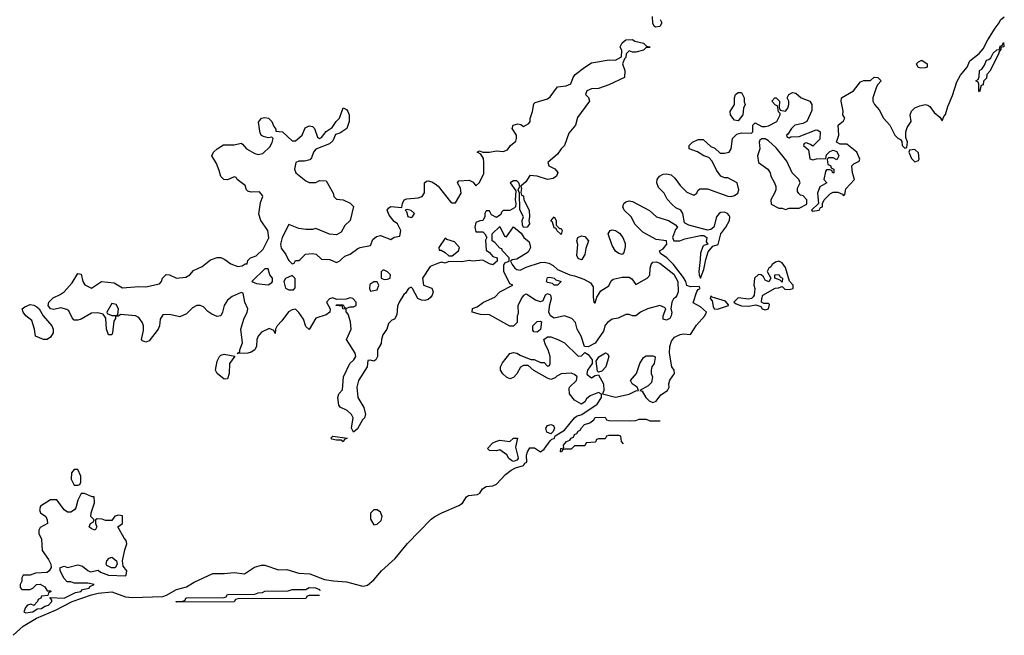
# Model space of a CAD drawing. Header units: inches. Extents: x 2601682 to 2755810, y 449311 to 584050.
# Tile 364 of 505: x 2713249 to 2719035, y 487792 to 491409. Entities that reach past the tile are written whole.
import ezdxf

# ---------------------------------------------------------------- set-up
doc = ezdxf.new("R2010")
doc.units = ezdxf.units.IN
doc.header["$MEASUREMENT"] = 0
doc.layers.add('C7418', color=7, linetype='Continuous')
doc.layers.add('C7419', color=7, linetype='Continuous')

msp = doc.modelspace()

# ---------------------------------------------------------------- linework, layer by layer
at = {"layer": 'C7418', "color": 2}
for points, elevation in [([(2713210, 487792.2), (2713270, 487845.2), (2713347.5, 487892.5), (2713459.8, 487940.2), (2713557.6, 487990), (2713670, 488030.9), (2713710, 488039.4), (2713790, 488046.7), (2713870, 488019), (2713910, 488013.5), (2714090, 488020.6), (2714112.4, 488027.6), (2714170, 488062.2), (2714230, 488076.2), (2714274.9, 488105.1), (2714383.9, 488156.1), (2714450, 488155.2), (2714510, 488161.5), (2714570, 488154.3), (2714628.3, 488191.7), (2714670, 488204.5), (2714690, 488203.8), (2714770, 488176.9), (2714818.7, 488178.7), (2714890, 488157.1), (2714954.2, 488154.2), (2715040.7, 488120.7), (2715092.1, 488112.1), (2715170, 488107.2), (2715257, 488083), (2715270, 488081.5), (2715292.5, 488087.5), (2715330, 488117.4), (2715375.4, 488170), (2715455.8, 488244.2), (2715528.3, 488331.7), (2715666.2, 488473.8), (2715689, 488491), (2715728.9, 488511.1), (2715830, 488554), (2715850.9, 488569.1), (2715873.8, 488606.2), (2715886.6, 488613.4), (2715939.7, 488620.3), (2715952.8, 488627.2), (2715968, 488652), (2715990, 488666), (2716030, 488670.5), (2716050, 488680.5), (2716103.9, 488736.1), (2716137.7, 488762.3), (2716163.2, 488776.8), (2716208.7, 488790), (2716217, 488803), (2716228.7, 488810), (2716228, 488850), (2716233.2, 488870), (2716247.3, 488892.7), (2716273.4, 488893.4), (2716310, 488871), (2716330, 488884.9), (2716365.6, 488934.4), (2716375.5, 488944.5), (2716390, 488948), (2716396, 488964), (2716450, 488998), (2716509.5, 489070.5), (2716520.8, 489079.2), (2716552.3, 489090), (2716642.9, 489150), (2716668.7, 489190), (2716668, 489208), (2716650, 489218), (2716601, 489199), (2716578.8, 489181.2), (2716570, 489164), (2716550, 489149.2), (2716510, 489174), (2716479.3, 489210), (2716477.2, 489242.8), (2716479, 489250), (2716521.2, 489290), (2716524, 489310), (2716510, 489324), (2716490, 489333.2), (2716430, 489328.7), (2716404.7, 489315.3), (2716395.3, 489304.7), (2716370, 489295.3), (2716350, 489302), (2716270, 489348.7), (2716236.4, 489376.4), (2716210, 489378), (2716191.6, 489368.4), (2716170.9, 489329.1), (2716150, 489306), (2716130, 489298), (2716110, 489308), (2716088.9, 489328.9), (2716075.3, 489350), (2716074, 489370), (2716086.3, 489393.7), (2716130, 489446.8), (2716150, 489454), (2716170.6, 489450.6), (2716190, 489438), (2716252.7, 489412.7), (2716271.6, 489411.6), (2716310, 489394), (2716330, 489394), (2716350, 489374), (2716362, 489378), (2716366, 489390), (2716366, 489430), (2716355.3, 489470), (2716338, 489498), (2716329.1, 489530.9), (2716350, 489546), (2716370, 489546), (2716410.5, 489530.5), (2716451.3, 489510), (2716530, 489432), (2716550, 489434), (2716570, 489454), (2716590, 489442), (2716612, 489410), (2716612, 489390), (2716586, 489350), (2716581, 489330), (2716584.5, 489324.5), (2716610, 489304.7), (2716630, 489318), (2716650, 489322), (2716678.8, 489270), (2716682, 489230), (2716674, 489210), (2716750, 489192.2), (2716830, 489207.9), (2716870, 489228), (2716886, 489230), (2716878, 489250), (2716848.7, 489270), (2716839, 489290), (2716872.7, 489330), (2716894, 489390), (2716915.5, 489424.5), (2716930, 489434.8), (2716970, 489434.8), (2716982, 489430), (2716983.6, 489423.6), (2716977.3, 489390), (2716964, 489370), (2716958.8, 489350), (2716958.8, 489330), (2716966.8, 489310), (2716962, 489278), (2716942.5, 489257.5), (2716894, 489230), (2716906.4, 489226.4), (2716928.4, 489190), (2716948.7, 489170), (2716970, 489160.3), (2716990, 489168.2), (2717016, 489204), (2717056, 489230), (2717066, 489250), (2717063.7, 489270), (2717069.4, 489290.6), (2717096.2, 489330), (2717094.5, 489350), (2717081.2, 489370), (2717068, 489450), (2717068.7, 489488.7), (2717079.5, 489520.5), (2717097, 489543), (2717130, 489559.1), (2717150, 489563), (2717190, 489559.1), (2717225.1, 489614.9), (2717275.1, 489670), (2717284, 489690), (2717250, 489722), (2717206, 489746), (2717228.7, 489811.3), (2717236.5, 489823.5), (2717248, 489830), (2717242, 489842), (2717190, 489839), (2717170, 489848), (2717164, 489870), (2717150, 489894), (2717091.8, 489970), (2717062.4, 490000)], 2), ([(2716054, 490000), (2716054, 489990), (2716030, 489969.4), (2716010, 489974), (2715970, 489995.3), (2715910, 489989.5), (2715890, 489993.2), (2715846.8, 489986.8), (2715771.1, 489988.9), (2715750, 489979), (2715730, 489984), (2715710, 489979), (2715662, 489958), (2715616, 489890), (2715622, 489850), (2715670, 489830.7), (2715676.7, 489816.7), (2715679.1, 489810), (2715673.4, 489790), (2715663.4, 489776.6), (2715650, 489766), (2715630, 489759.3), (2715610, 489761.2), (2715588, 489770), (2715558, 489830), (2715550, 489838), (2715534, 489830), (2715516.9, 489803.1), (2715505.4, 489794.6), (2715478, 489750), (2715470, 489726), (2715464.7, 489675.3), (2715452, 489650), (2715436, 489644), (2715416.9, 489623.1), (2715406, 489590), (2715383.5, 489556.5), (2715374.8, 489530), (2715373.7, 489506.3), (2715352, 489470), (2715351, 489430), (2715342, 489410), (2715330, 489402), (2715310, 489408), (2715294, 489406), (2715291, 489370), (2715240.7, 489290), (2715230.7, 489250), (2715236, 489190), (2715270.8, 489130), (2715281, 489090), (2715274.8, 489070), (2715262.5, 489057.5), (2715234.6, 489005.4), (2715210, 488986), (2715199, 489010), (2715209.3, 489070), (2715199.3, 489090), (2715173.6, 489113.6), (2715132.9, 489132.9), (2715123.7, 489143.7), (2715119.3, 489190), (2715125.2, 489210), (2715145.2, 489234.8), (2715152.7, 489310), (2715189.4, 489390), (2715213.2, 489410), (2715225.2, 489430), (2715221.2, 489450), (2715169.2, 489530), (2715197.2, 489590), (2715192.9, 489632.9), (2715179, 489679), (2715167.3, 489692.7), (2715167.3, 489707.3), (2715148, 489710), (2715146, 489726), (2715106, 489730), (2715110, 489734), (2715150, 489734), (2715158, 489718), (2715170, 489714), (2715190, 489722), (2715210, 489722), (2715226, 489730), (2715226, 489750), (2715206, 489770), (2715190, 489775.3), (2715167.3, 489767.3), (2715110, 489766), (2715090, 489775.3), (2715070, 489768), (2715052, 489750), (2715074, 489710), (2715072, 489690), (2715050, 489675.3), (2714990, 489655.3), (2714950, 489588.7), (2714930, 489606), (2714917.2, 489650), (2714890, 489689), (2714870, 489708.7), (2714850, 489704), (2714827.9, 489692.1), (2714790, 489639), (2714762, 489610), (2714752, 489590), (2714750, 489566), (2714742, 489582), (2714714, 489594), (2714670, 489574), (2714650.8, 489550), (2714642.8, 489530), (2714641, 489490), (2714630, 489469), (2714610, 489455.3), (2714590, 489449), (2714527.3, 489447.3), (2714542, 489458), (2714542, 489470), (2714559, 489510), (2714549.2, 489590), (2714565.2, 489650), (2714585.2, 489690), (2714589.2, 489710), (2714572.7, 489750), (2714562, 489802), (2714550, 489806), (2714496.9, 489783.1), (2714470, 489762), (2714450.8, 489730), (2714440.7, 489690), (2714430, 489669), (2714410, 489665.2), (2714378, 489678), (2714354.2, 489694.2), (2714330, 489722), (2714310, 489729), (2714290, 489729), (2714264, 489716), (2714230, 489681.2), (2714190, 489662.7), (2714130, 489677.2), (2714090, 489675.3), (2714074.8, 489650), (2714070.8, 489610), (2714062.8, 489590), (2714010, 489522), (2713990, 489514), (2713970, 489522), (2713964, 489530), (2713977, 489583), (2713976.2, 489610), (2713970, 489628.7), (2713950, 489659), (2713930, 489669.2), (2713843.6, 489676.4), (2713827.3, 489667.3), (2713812.7, 489667.3), (2713812.7, 489652.7), (2713802, 489638), (2713794.8, 489570), (2713790, 489558), (2713770, 489558), (2713759.3, 489590), (2713755.3, 489655.3), (2713739.3, 489679.3), (2713707.3, 489687.3), (2713670, 489684.2), (2713610, 489649.4), (2713590, 489642.7), (2713570, 489644), (2713558, 489658), (2713537.6, 489697.6), (2713526.8, 489706.8), (2713490, 489715.1), (2713450, 489706.6), (2713429.5, 489709.5), (2713417.2, 489730), (2713421.2, 489750), (2713445.4, 489774.6), (2713486.3, 489793.7), (2713509.4, 489810.6), (2713557, 489863), (2713590, 489918), (2713610, 489914), (2713621, 489870), (2713630.9, 489850.9), (2713670, 489831.3), (2713730, 489870.7), (2713803.5, 489863.5), (2713854, 489834), (2713950, 489840.7), (2713990, 489838.8), (2714070, 489858), (2714082, 489870), (2714089, 489891), (2714110, 489911), (2714130, 489910.8), (2714170, 489891), (2714224.7, 489895.3), (2714249.2, 489910.8), (2714270, 489936), (2714322, 489958), (2714370, 489998), (2714376, 490000)], 2), ([(2714454, 490000), (2714490, 489974.8), (2714530, 489958), (2714556.4, 489963.6), (2714574, 489974), (2714586, 489974), (2714590, 489994), (2714596, 490000)], 2), ([(2714827, 490000), (2714830, 489994), (2714850, 489974), (2714862, 489978), (2714870, 489994), (2714890, 489994), (2714896.3, 490000)], 2), ([(2715072.1, 490000), (2715110, 489982), (2715130, 489992), (2715138.7, 490000)], 2), ([(2716156, 490000), (2716142, 489998), (2716134, 489990), (2716142, 489970), (2716158, 489950), (2716170, 489941), (2716190, 489938), (2716225.2, 489954.8), (2716310, 489982.4), (2716330, 489984.9), (2716358.9, 489978.9), (2716384.6, 489964.6), (2716410, 489941.1), (2716481, 489910), (2716510, 489904.4), (2716563.7, 489883.7), (2716602.8, 489862.8), (2716618.7, 489838.7), (2716618, 489778), (2716622, 489750), (2716626.4, 489746.4), (2716630, 489746), (2716640.5, 489779.5), (2716663.3, 489816.7), (2716710, 489844.7), (2716725.1, 489874.9), (2716735.9, 489884.1), (2716790, 489896.4), (2716830, 489896.3), (2716845.5, 489885.5), (2716870, 489854), (2716935.3, 489890), (2716951.5, 489908.5), (2716953.3, 489950), (2716959.5, 489970), (2716970, 489984), (2716990, 489986), (2717010, 489978), (2717093.7, 489913.7), (2717116, 489870), (2717118.8, 489810), (2717110.9, 489789.1), (2717103, 489777), (2717090, 489768.7), (2717082, 489750), (2717076, 489710), (2717080.7, 489690), (2717078, 489670), (2717070, 489654), (2717050, 489642.7), (2717029.3, 489649.3), (2717029.3, 489670), (2717045.2, 489710), (2717038.4, 489718.4), (2717010, 489729.6), (2716939.1, 489710), (2716896.3, 489690), (2716870, 489669), (2716850, 489669.2), (2716830, 489677), (2716810, 489676.2), (2716764.9, 489655.1), (2716730, 489649), (2716702.8, 489630), (2716690, 489614), (2716680.5, 489579.5), (2716630, 489508.7), (2716590, 489486), (2716568.4, 489488.4), (2716549.2, 489550), (2716525.2, 489590), (2716515.3, 489630), (2716492.7, 489652.7), (2716450, 489669.2), (2716390, 489655.3), (2716368, 489670), (2716359, 489690), (2716363.7, 489736.3), (2716374.5, 489770), (2716369.2, 489790), (2716350, 489798.7), (2716336.3, 489790), (2716322.5, 489757.5), (2716310, 489752), (2716280.8, 489760.8), (2716230, 489795.3), (2716223.6, 489796.4), (2716210, 489788.7), (2716200.7, 489779.3), (2716176, 489730), (2716178, 489682), (2716172.7, 489667.3), (2716172, 489630), (2716150, 489608), (2716130, 489608.7), (2716010, 489674), (2715956.4, 489676.4), (2715908.7, 489690), (2715910, 489711.3), (2715938, 489722), (2715975.3, 489750), (2716040.9, 489779.1), (2716070, 489810.8), (2716146, 489850), (2716130, 489858), (2716094.5, 489930), (2716093.6, 489966.4), (2716100.2, 489979.8), (2716126, 489990), (2716126, 490000)], 2), ([(2716551.3, 490000), (2716550, 489998), (2716545, 490000)], 2), ([(2717246.7, 490000), (2717240.5, 489930), (2717242, 489910), (2717250, 489891.3), (2717270, 489942), (2717280.5, 489999.5), (2717280.7, 490000)], 2), ([(2716798, 488918), (2716786, 488930), (2716782, 488962), (2716770, 488966), (2716710, 488966), (2716698, 488962), (2716690, 488946), (2716650, 488946), (2716638, 488942), (2716632.7, 488927.3), (2716578, 488922), (2716570, 488906), (2716510, 488906), (2716490, 488886), (2716450, 488886), (2716438, 488882), (2716432.7, 488867.3), (2716426, 488870), (2716429, 488890), (2716446, 488894), (2716444, 488910), (2716462, 488930), (2716482, 488938), (2716489, 488950), (2716504, 488956), (2716510, 488971), (2716523.1, 488976.9), (2716530, 488991), (2716543.1, 488996.9), (2716550, 489012), (2716568, 489030), (2716599, 489041), (2716622, 489058), (2716631.3, 489071.3), (2716690, 489074), (2716698, 489058), (2716710, 489054), (2716830, 489052), (2716870, 489054), (2716890, 489062), (2716930, 489062), (2716952.7, 489052.7), (2717012.4, 489052.4)], -2), ([(2715010, 488026), (2714950, 488026), (2714938, 488022), (2714930, 488008), (2714530, 488006), (2714518, 488002), (2714510, 487988), (2714170, 487986), (2714166, 487990), (2714207.3, 487992.7), (2714222, 487998), (2714226, 488010), (2714231.6, 488011.6), (2714450, 488014), (2714462, 488018), (2714470, 488031.3), (2714630, 488034), (2714650, 488042), (2714676.4, 488043.6), (2714690, 488051.3), (2714827.3, 488052.7), (2714850, 488062), (2714930, 488062), (2714950, 488074), (2714988, 488072), (2715010, 488062), (2715013.6, 488053.6)], -2)]:
    msp.add_lwpolyline(points, dxfattribs=dict(at, elevation=elevation))
for points, elevation in [([(2714710, 489946), (2714690, 489946), (2714614, 489870), (2714639.6, 489859.6), (2714710, 489851.3), (2714730, 489864.7), (2714735.3, 489870), (2714735.3, 489890), (2714719, 489910)], 2), ([(2717710, 489989.3), (2717690, 489985.2), (2717671, 489970), (2717663.5, 489956.5), (2717652, 489950), (2717642, 489930), (2717662, 489890), (2717651.3, 489868.7), (2717630, 489878), (2717619, 489899), (2717606, 489910), (2717590, 489911.5), (2717566.8, 489890), (2717563, 489850), (2717568.4, 489830), (2717565.5, 489790), (2717559.9, 489780.1), (2717548.6, 489771.4), (2717532.5, 489767.5), (2717470, 489775.1), (2717444.7, 489750), (2717459.3, 489739.3), (2717490, 489728), (2717533.3, 489726.7), (2717574.4, 489734.4), (2717603.5, 489723.5), (2717611.3, 489710), (2717630, 489703.8), (2717648.7, 489710), (2717655.5, 489735.5), (2717650, 489742), (2717622, 489742), (2717608.7, 489748.7), (2717609, 489770), (2717615.3, 489790), (2717688.4, 489831.6), (2717707.3, 489832.7), (2717730, 489842), (2717745.4, 489825.4), (2717770, 489822.8), (2717794, 489830), (2717794, 489850), (2717772.9, 489872.9), (2717750, 489954), (2717730, 489981.2)], 2), ([(2714850, 489906), (2714811.1, 489888.9), (2714801, 489870), (2714810, 489832), (2714830, 489822), (2714850, 489822), (2714858, 489822), (2714867.3, 489832.7), (2714868.7, 489870), (2714868, 489888)], 2), ([(2715390, 489938), (2715383.6, 489936.4), (2715372.7, 489927.3), (2715374, 489890), (2715390, 489882), (2715410, 489884.7), (2715426, 489890), (2715428, 489910), (2715410, 489928)], 2), ([(2716410, 489849), (2716390, 489849.3), (2716379, 489859), (2716350, 489864), (2716345.2, 489870), (2716350, 489894), (2716364, 489896), (2716389.3, 489890.7), (2716399.6, 489879.6), (2716431, 489870)], -2), ([(2717730, 489866), (2717718, 489878), (2717686, 489890), (2717686, 489910), (2717710, 489911), (2717718, 489898), (2717732, 489890)], 2), ([(2715350, 489868), (2715330, 489868), (2715306.8, 489853.2), (2715304.7, 489830), (2715310, 489814), (2715350, 489822), (2715359, 489850)], 2), ([(2717310, 489786), (2717306.8, 489770), (2717317.3, 489757.3), (2717323.5, 489723.5), (2717330.8, 489710.8), (2717350, 489708.8), (2717414, 489730), (2717413.6, 489733.6), (2717395.9, 489755.9), (2717318, 489778)], 2), ([(2713410, 489529.3), (2713389.5, 489529.5), (2713342, 489550), (2713336, 489590), (2713320.9, 489640.9), (2713285.2, 489670), (2713269, 489690), (2713264, 489710), (2713278.4, 489721.6), (2713310, 489734.9), (2713332.5, 489732.5), (2713350, 489722.8), (2713362.8, 489710), (2713386.8, 489670), (2713438, 489610), (2713446, 489590), (2713446, 489570), (2713430, 489544)], 2), ([(2713790, 489742), (2713762, 489690), (2713763.6, 489683.6), (2713790, 489672), (2713810, 489672), (2713826, 489674), (2713828.7, 489710), (2713815.1, 489735.1)], 2), ([(2716290, 489574), (2716270, 489575.3), (2716264.1, 489584.1), (2716265.2, 489610), (2716290, 489634.8), (2716310, 489638), (2716314.4, 489634.4), (2716310, 489588)], 2), ([(2714450, 489297.2), (2714408.7, 489330), (2714399, 489350), (2714410, 489402), (2714424, 489430), (2714430, 489438), (2714450, 489444.7), (2714512.7, 489432.7), (2714481, 489390), (2714480.5, 489330), (2714470, 489299)], 2), ([(2716650, 489338), (2716644.7, 489344.7), (2716637.2, 489402.8), (2716652.5, 489427.5), (2716691.3, 489451.3), (2716704.7, 489444.7), (2716711, 489430), (2716692.7, 489370), (2716670, 489344)], 2), ([(2716370, 488975.3), (2716346.3, 488986.3), (2716341.2, 489010), (2716350, 489024.7), (2716370.9, 489030.9), (2716385.4, 489025.4), (2716390.8, 489009.2), (2716384.7, 488990)], 2), ([(2715150, 488928.7), (2715138, 488938), (2715110, 488938), (2715084, 488944), (2715078, 488950), (2715090, 488962), (2715174, 488950), (2715158, 488942)], 2), ([(2716150, 488813.2), (2716138.6, 488818.6), (2716124, 488830), (2716111.8, 488851.8), (2716070, 488882), (2716050, 488875.3), (2716010, 488878), (2715998, 488890), (2716030, 488922), (2716046, 488930), (2716070, 488938), (2716128.4, 488931.6), (2716150, 488951.3), (2716174, 488950), (2716162.8, 488897.2), (2716176.9, 488843.1), (2716178, 488830), (2716170, 488822)], 2), ([(2713590, 488766), (2713570, 488766), (2713552.7, 488747.3), (2713552, 488710), (2713570, 488674), (2713590, 488674), (2713602, 488678), (2713607.3, 488692.7), (2713607.3, 488727.3)], 6), ([(2713630, 488626), (2713610, 488626), (2713590, 488586), (2713579.8, 488540.2), (2713571.1, 488528.9), (2713550, 488515.3), (2713530, 488515.3), (2713510, 488528.7), (2713467.3, 488587.3), (2713430, 488588), (2713372, 488550), (2713364.7, 488530), (2713371.1, 488511.1), (2713402, 488490), (2713411.3, 488470), (2713412, 488450), (2713370, 488426), (2713362, 488410), (2713362, 488390), (2713376.9, 488356.9), (2713382, 488290), (2713418, 488238), (2713432, 488210), (2713434, 488190), (2713422, 488170), (2713410, 488162), (2713342, 488158), (2713310, 488146), (2713270, 488146), (2713262, 488130), (2713262, 488110), (2713252, 488090), (2713252.7, 488072.7), (2713262, 488062), (2713310, 488062), (2713326, 488070), (2713348.4, 488091.6), (2713370, 488092), (2713396.9, 488076.9), (2713410, 488054), (2713430, 488054), (2713434, 488050), (2713418, 488042), (2713414, 488026), (2713378, 488022), (2713374, 488010), (2713358, 488002), (2713354, 487990), (2713332, 487968), (2713315.3, 487975.3), (2713294, 487970), (2713283.6, 487956.4), (2713274, 487930), (2713284.7, 487924.7), (2713310, 487927.7), (2713326, 487930), (2713352.5, 487947.5), (2713378, 487950), (2713396, 487964), (2713418, 487970), (2713438, 487990), (2713438, 487998), (2713426, 488014), (2713510, 488011.3), (2713576.6, 488043.4), (2713608, 488050), (2713619, 488061), (2713658, 488070), (2713662, 488078), (2713686, 488090), (2713650, 488098), (2713570, 488098), (2713550, 488106), (2713527.3, 488107.3), (2713510, 488126), (2713486, 488170), (2713486, 488190), (2713488.9, 488191.1), (2713510, 488198), (2713530, 488191.3), (2713590, 488206), (2713618, 488198), (2713650, 488172), (2713665.4, 488165.4), (2713710, 488174), (2713723.6, 488163.6), (2713770, 488144.7), (2713870, 488142), (2713874.6, 488145.4), (2713878, 488170), (2713858, 488198), (2713854, 488230), (2713866, 488294), (2713879, 488330), (2713874, 488350), (2713862.7, 488362.7), (2713826, 488430), (2713853.2, 488450), (2713853.2, 488493.2), (2713830, 488497.2), (2713807.1, 488492.9), (2713790, 488466), (2713752.7, 488467.3), (2713734.6, 488474.6), (2713703.6, 488476.4), (2713694, 488470), (2713694, 488450), (2713702, 488430), (2713692, 488410), (2713670, 488418), (2713658, 488430), (2713666, 488450), (2713682, 488458), (2713686, 488470), (2713668, 488490), (2713668.9, 488511.1), (2713688, 488570), (2713686, 488606), (2713674, 488606)], 6), ([(2715330, 488529), (2715311, 488510), (2715310, 488474), (2715330, 488442), (2715350, 488444.7), (2715373.6, 488466.4), (2715379, 488490), (2715370, 488515.3), (2715350, 488528.7)], 6), ([(2713810, 488188), (2713788.4, 488188.4), (2713762, 488202), (2713758, 488210), (2713762, 488230), (2713774.6, 488245.4), (2713790, 488251.3), (2713818, 488230), (2713822, 488210)], 6)]:
    msp.add_lwpolyline(points, close=True, dxfattribs=dict(at, elevation=elevation))
at = {"layer": 'C7419', "color": 2, "elevation": 2}
for points in [[(2717012, 491410), (2717022, 491390), (2717010.7, 491369.3), (2716985.2, 491365.2), (2716978, 491370), (2716969.1, 491389.1), (2716968, 491428)], [(2717280.7, 490000), (2717295.1, 490044.9), (2717322, 490078), (2717352.7, 490087.3), (2717369.7, 490150.3), (2717399.2, 490190), (2717419.7, 490230), (2717422, 490250), (2717418.3, 490258.3), (2717409, 490270), (2717390, 490278.4), (2717370, 490276.2), (2717358.8, 490270), (2717343, 490250), (2717327.3, 490190), (2717310, 490177), (2717290, 490172.7), (2717181.2, 490201.2), (2717156.4, 490216.4), (2717146, 490270), (2717134, 490290), (2717104.2, 490304.2), (2717082.4, 490322.4), (2717054.2, 490354.2), (2717036, 490390), (2717003.3, 490423.3), (2716992.3, 490450), (2716995.1, 490470), (2717009, 490490), (2717030, 490500.5), (2717050, 490503.8), (2717076.7, 490496.7), (2717098.4, 490478.4), (2717130, 490434.8), (2717170, 490396), (2717210, 490378), (2717228, 490390), (2717234.6, 490405.4), (2717245.2, 490414.8), (2717290, 490416), (2717410, 490371.3), (2717430, 490371), (2717450, 490376), (2717468.7, 490390), (2717475.3, 490410), (2717466, 490450), (2717410, 490479), (2717390, 490479), (2717369, 490489), (2717344.1, 490524.1), (2717318, 490578), (2717298.6, 490598.6), (2717269.5, 490609.5), (2717232, 490632), (2717182, 490650), (2717182, 490670), (2717202, 490690), (2717235.5, 490704.5), (2717264.5, 490704.5), (2717310, 490664.7), (2717334, 490654), (2717365.2, 490625.2), (2717390, 490624), (2717418, 490630), (2717429.2, 490650.8), (2717437, 490710), (2717463.3, 490736.7), (2717490, 490744.9), (2717550, 490742), (2717558, 490750), (2717558, 490790), (2717570, 490802), (2717610, 490782), (2717630, 490782), (2717650, 490784.7), (2717698, 490810), (2717718, 490850), (2717718, 490858), (2717708.4, 490868.4), (2717702, 490902), (2717690, 490906), (2717668, 490930), (2717686, 490950), (2717694, 490950), (2717714, 490930), (2717712.7, 490892.7), (2717718, 490878), (2717750, 490872), (2717762, 490890), (2717768, 490910), (2717768, 490930), (2717758, 490950), (2717768, 490970), (2717790, 490982), (2717810, 490978), (2717842, 490950), (2717892, 490930), (2717904.7, 490910), (2717904.7, 490875.3), (2717874, 490810), (2717850, 490799), (2717804.7, 490790), (2717784.7, 490770), (2717763.6, 490736.4), (2717754, 490730), (2717758, 490718), (2717770, 490714), (2717780.2, 490719.8), (2717830, 490722), (2717930, 490762), (2717939.6, 490759.6), (2717952, 490750), (2717950, 490706), (2717910, 490666), (2717896.4, 490676.4), (2717870, 490686), (2717858, 490682), (2717854, 490670), (2717883.6, 490643.6), (2717892, 490592), (2717910, 490584.7), (2717931.6, 490591.6), (2717986, 490594), (2717990, 490614), (2718010, 490634), (2718030, 490642), (2718050, 490634), (2718062, 490610), (2718050, 490586), (2718030, 490598), (2718002, 490598), (2717994, 490590), (2717998, 490558), (2718012.7, 490552.7), (2718018, 490538), (2718034, 490530), (2718034, 490510), (2718027.3, 490507.3), (2718022, 490522), (2718010, 490526), (2717990, 490526), (2717983.6, 490516.4), (2717974, 490470), (2717992, 490450), (2717950, 490426), (2717938, 490390), (2717942, 490330), (2717902, 490290), (2717910, 490284.7), (2717946, 490290), (2717955.3, 490304.7), (2717966, 490310), (2717966, 490330), (2717975.3, 490350), (2718012.5, 490387.5), (2718030, 490396), (2718056, 490396), (2718084.7, 490384.7), (2718090, 490374), (2718098, 490382), (2718104, 490416), (2718154, 490470), (2718142, 490510), (2718138, 490550), (2718150, 490562), (2718182, 490578), (2718186, 490590), (2718168, 490630), (2718110, 490678), (2718070, 490678), (2718048.4, 490688.4), (2718062, 490730), (2718058, 490790), (2718090, 490814), (2718098, 490830), (2718086, 490850), (2718088, 490872), (2718075.3, 490930), (2718078, 490950), (2718148, 490990), (2718190, 491044.7), (2718210, 491051), (2718248.7, 491051.3), (2718270, 491071), (2718292, 491070), (2718312, 491050), (2718291.3, 491028.7), (2718284.7, 491015.3), (2718262, 490950), (2718262, 490930), (2718271.3, 490910), (2718299.1, 490879.1), (2718324.7, 490830), (2718362, 490790), (2718392, 490730), (2718410, 490712), (2718424.7, 490704.7), (2718432.7, 490692.7), (2718434, 490670), (2718450, 490654), (2718462, 490658), (2718466, 490690), (2718456.4, 490716.4), (2718455.3, 490750), (2718464, 490776), (2718488, 490810), (2718482, 490850), (2718490, 490872), (2718510, 490891.3), (2718538, 490902), (2718570, 490911), (2718586.4, 490906.4), (2718598, 490898), (2718623.5, 490863.5), (2718656.9, 490836.9), (2718670, 490814), (2718679, 490841), (2718690, 490852), (2718702, 490898), (2718730, 490962.8), (2718755.6, 491044.4), (2718777.2, 491082.8), (2718816.2, 491130), (2718832.8, 491167.2), (2718887, 491210), (2718910, 491238), (2718937.4, 491290), (2718980.3, 491359.7), (2719005.2, 491390), (2719012.1, 491407.9), (2719034.8, 491425.2)], [(2715138.7, 490000), (2715160.2, 490019.8), (2715190, 490032), (2715236, 490064), (2715250, 490070.8), (2715310, 490082), (2715323.2, 490116.8), (2715344.8, 490135.2), (2715370, 490140.7), (2715430, 490118), (2715450, 490132), (2715482, 490138), (2715488, 490170), (2715479, 490190), (2715468.7, 490210), (2715450, 490224), (2715420.1, 490260.1), (2715408.7, 490290), (2715417.2, 490302.8), (2715430, 490311), (2715494.6, 490305.4), (2715499, 490330), (2715509, 490350), (2715523.3, 490356.7), (2715590, 490362), (2715614, 490370), (2715627.5, 490392.5), (2715627.6, 490450), (2715640.1, 490459.9), (2715650, 490463), (2715670, 490457.1), (2715690, 490444.9), (2715707.3, 490430), (2715779.6, 490339.6), (2715790, 490332), (2715810, 490332), (2715844, 490390), (2715838.6, 490418.6), (2715822, 490450), (2715830, 490462), (2715890, 490466), (2715914, 490454), (2715930, 490432), (2715950, 490452), (2715975.5, 490504.5), (2715977.2, 490570), (2715973.6, 490593.6), (2715959, 490619), (2715938, 490630), (2715950, 490638), (2715970.7, 490630.7), (2716009.3, 490630.7), (2716050, 490638.8), (2716090, 490634), (2716115.5, 490644.5), (2716134, 490670), (2716164, 490696), (2716169, 490710), (2716169, 490730), (2716142.7, 490770), (2716148.7, 490790), (2716176.8, 490796.8), (2716194, 490794), (2716210, 490782), (2716240.4, 490799.6), (2716248.7, 490811.3), (2716248.7, 490828.7), (2716262.7, 490870), (2716270, 490914), (2716278, 490922), (2716350, 490944.7), (2716365.2, 490954.8), (2716410, 491014.8), (2716460.4, 491019.6), (2716488.4, 491031.6), (2716502, 491070), (2716512.9, 491087.1), (2716569.3, 491130.7), (2716610, 491154.8), (2716712.7, 491172.7), (2716750, 491172), (2716786, 491190), (2716787.3, 491227.3), (2716778, 491250), (2716790, 491272), (2716810, 491291.3), (2716850, 491292), (2716863.6, 491283.6), (2716914, 491270), (2716932.7, 491252.7), (2716954, 491250), (2716950, 491246), (2716930, 491246), (2716914, 491230), (2716870, 491218), (2716850, 491218), (2716830, 491226), (2716812, 491208), (2716810, 491186), (2716802, 491178), (2716792, 491150), (2716804.7, 491110), (2716802, 491070), (2716710, 491027), (2716650, 491005.2), (2716610, 491002), (2716582, 490990), (2716574, 490970), (2716591.6, 490951.6), (2716598, 490930), (2716526.4, 490833.6), (2716514.8, 490790), (2716476.8, 490743.2), (2716450.6, 490669.4), (2716431.3, 490650), (2716410, 490618), (2716352, 490570), (2716358, 490550), (2716393, 490533), (2716410.5, 490510.5), (2716402.8, 490490), (2716383.4, 490476.6), (2716350, 490469.5), (2716290, 490489.2), (2716246.8, 490493.2), (2716223.6, 490456.4), (2716194, 490430), (2716198, 490418), (2716194, 490394), (2716198, 490378), (2716210, 490374), (2716211.3, 490350), (2716242, 490290), (2716244.7, 490250), (2716241, 490230), (2716244.7, 490210), (2716232, 490190), (2716208.9, 490188.9), (2716203.1, 490203.1), (2716202, 490230), (2716208.7, 490250), (2716187.3, 490292.7), (2716186, 490390), (2716178, 490410), (2716188, 490430), (2716182, 490450), (2716170, 490462), (2716150, 490462), (2716132, 490450), (2716163.6, 490403.6), (2716161, 490350), (2716164.7, 490330), (2716162, 490310), (2716156.9, 490303.1), (2716130, 490288), (2716090, 490288), (2716081, 490279), (2716076, 490264), (2716050, 490246), (2716022, 490262), (2716010, 490286), (2715990, 490286), (2715982, 490270), (2715982, 490250), (2715971.3, 490228.7), (2715952.7, 490227.3), (2715930, 490218), (2715924, 490190), (2715930, 490162), (2715970, 490162), (2715982, 490150), (2715994, 490130), (2715986, 490114), (2715990, 490054), (2716010, 490042), (2716030, 490018), (2716054, 490010), (2716054, 490000)], [(2714596, 490000), (2714606, 490010), (2714638, 490022), (2714679.3, 490060.7), (2714712.7, 490127.3), (2714706.6, 490170), (2714665.2, 490230), (2714654.6, 490265.4), (2714664.7, 490335.3), (2714678, 490370), (2714676.4, 490376.4), (2714658, 490398), (2714610, 490395.3), (2714590, 490402), (2714582, 490410), (2714574, 490434), (2714526, 490470), (2714522, 490482), (2714510, 490486), (2714470, 490468.7), (2714448, 490470), (2714430, 490488), (2714422, 490522), (2714404.7, 490564.7), (2714378, 490610), (2714388, 490630), (2714408.7, 490650), (2714446.3, 490673.7), (2714510, 490674), (2714550, 490682.8), (2714558.5, 490678.5), (2714581, 490650), (2714630, 490622.8), (2714650, 490616), (2714678, 490622), (2714718.6, 490661.4), (2714732.9, 490687.1), (2714738, 490710), (2714730, 490718), (2714710, 490715.3), (2714682, 490722), (2714670, 490728.7), (2714662, 490742), (2714652.9, 490807.1), (2714669.4, 490830.6), (2714690, 490834), (2714711.3, 490830), (2714731.3, 490810), (2714742, 490782), (2714754, 490766), (2714754, 490754), (2714794, 490750), (2714850, 490698), (2714870, 490698), (2714908.7, 490730), (2714926, 490774), (2714950, 490786), (2714970, 490781), (2714981, 490770), (2714998, 490718), (2715010, 490711.3), (2715023.1, 490716.9), (2715050, 490751.3), (2715084.7, 490775.3), (2715109, 490810), (2715129.2, 490830), (2715149, 490891), (2715170, 490882), (2715178, 490870), (2715186, 490850), (2715186, 490810), (2715170.7, 490769.3), (2715130, 490742), (2715105.4, 490734.6), (2715090, 490698), (2715070, 490679), (2714990, 490648.7), (2714976, 490630), (2714963.5, 490596.5), (2714954.4, 490585.6), (2714922, 490578), (2714890, 490577.2), (2714872, 490570), (2714864.7, 490530), (2714871.3, 490510), (2714930, 490462), (2714950, 490452), (2714990, 490452), (2715010, 490464.7), (2715050, 490462), (2715092, 490390), (2715094, 490370), (2715110, 490354), (2715150, 490351.3), (2715190.9, 490330.9), (2715210, 490312), (2715191, 490229), (2715159.6, 490200.4), (2715138.8, 490161.2), (2715110, 490144), (2715070, 490149), (2714990, 490182), (2714970, 490175.3), (2714930, 490175.3), (2714890, 490182), (2714830, 490206), (2714791.1, 490128.9), (2714781, 490090), (2714786.4, 490066.4), (2714812, 490030), (2714827, 490000)], [(2717062.4, 490000), (2717052.7, 490010), (2717014.6, 490034.6), (2717009, 490050), (2717030, 490062.8), (2717052, 490090), (2717048.9, 490108.9), (2716990, 490117.2), (2716910, 490160.9), (2716865.9, 490205.9), (2716842, 490250), (2716801.2, 490290), (2716793.2, 490310), (2716799, 490330), (2716810, 490338.8), (2716830, 490344.9), (2716850, 490340.5), (2716950, 490288), (2716991.3, 490250), (2717062, 490230), (2717103.6, 490203.6), (2717114, 490190), (2717102.8, 490177.2), (2717084.9, 490130), (2717092, 490110), (2717128, 490110), (2717157.7, 490122.3), (2717250, 490140.7), (2717270, 490140.7), (2717286, 490130), (2717283.5, 490103.5), (2717292, 490090), (2717270, 490082.7), (2717263.9, 490076.1), (2717250, 490038), (2717246.7, 490000)], [(2716126, 490000), (2716126, 490010), (2716086, 490050), (2716082, 490062), (2716070, 490066), (2716040.4, 490100.4), (2716026, 490110), (2716026, 490150), (2716070, 490194), (2716098, 490138), (2716110, 490134), (2716150, 490192), (2716194.8, 490154.8), (2716211.3, 490130), (2716243.5, 490103.5), (2716251.3, 490070), (2716236.8, 490043.2), (2716170, 490002), (2716156, 490000)], [(2716545, 490000), (2716530, 490006), (2716523.7, 490023.7), (2716528.4, 490088.4), (2716522, 490110), (2716528.7, 490130), (2716550, 490138.8), (2716570, 490134.8), (2716590.7, 490110), (2716576, 490064), (2716570.5, 490029.5), (2716551.3, 490000)], [(2714376, 490000), (2714409, 490011), (2714430, 490010.8), (2714450, 490002.8), (2714454, 490000)], [(2714896.3, 490000), (2714929, 490031), (2714970, 490036), (2714990.9, 490030.9), (2715022.8, 490002.8), (2715070, 490001), (2715072.1, 490000)]]:
    msp.add_lwpolyline(points, dxfattribs=at)
at = {"layer": 'C7419', "color": 2}
for points, elevation in [([(2718890, 490986), (2718886, 490990), (2718886, 491030), (2718882, 491042), (2718868, 491050), (2718882, 491058), (2718887.3, 491072.7), (2718889.3, 491110), (2718902, 491118), (2718919, 491141), (2718930, 491170.8), (2718944.7, 491175.3), (2718955.3, 491184.7), (2718970, 491212), (2718990, 491232), (2719006, 491234), (2719010, 491254), (2719022, 491258), (2719030, 491274), (2719031.3, 491250), (2719014, 491246), (2719014, 491234), (2719002, 491218), (2719002, 491210), (2718950, 491106), (2718932.7, 491087.3), (2718930, 491066), (2718912.7, 491047.3), (2718910, 491026), (2718898, 491022)], -2), ([(2718544, 491124), (2718528.4, 491128.4), (2718518, 491150), (2718530, 491162), (2718550, 491172), (2718582, 491150), (2718582, 491130), (2718570, 491125.2)], 2), ([(2717470, 490815.3), (2717450, 490819), (2717439, 490830), (2717426, 490850), (2717424, 490870), (2717448.7, 490910), (2717449, 490950), (2717455.3, 490970), (2717470, 490981), (2717490, 490981), (2717506.8, 490950), (2717506, 490926), (2717511.3, 490910), (2717502, 490890), (2717498, 490850)], 2), ([(2717630, 490709.2), (2717610, 490709), (2717598, 490702), (2717594.8, 490690), (2717598, 490650), (2717584.9, 490610), (2717590.7, 490570.7), (2717644.7, 490530), (2717658, 490510), (2717662, 490490), (2717684.7, 490450), (2717691.6, 490428.4), (2717692, 490410), (2717684.7, 490390), (2717662, 490350), (2717664.7, 490324.7), (2717710, 490302), (2717730, 490302), (2717750, 490294), (2717770, 490302), (2717830, 490302), (2717874, 490326), (2717875.3, 490350), (2717853.6, 490373.6), (2717838, 490378), (2717827.3, 490387.3), (2717820.4, 490400.4), (2717820.4, 490419.6), (2717835.3, 490450), (2717828, 490470), (2717789, 490509), (2717757.5, 490577.5), (2717695.1, 490655.1), (2717650, 490697.2)], 2), ([(2718510, 490646), (2718478, 490642), (2718474, 490630), (2718490, 490594), (2718510, 490574), (2718530, 490582), (2718534, 490590), (2718530, 490626)], 2), ([(2715525.4, 490294.6), (2715514, 490290), (2715522, 490282), (2715530, 490252), (2715550, 490246), (2715558, 490250), (2715568.7, 490270), (2715550, 490288.7)], 2), ([(2716422, 490182), (2716430, 490182), (2716436, 490170), (2716430, 490146), (2716406, 490170), (2716402, 490182), (2716390, 490186), (2716379, 490219), (2716370, 490228), (2716390, 490250.8), (2716402, 490230), (2716402, 490202)], 2), ([(2716790, 490029), (2716770, 490035.3), (2716750, 490048.7), (2716730, 490082), (2716706.6, 490150), (2716718, 490170), (2716730, 490174), (2716750, 490170.6), (2716774.3, 490154.3), (2716793.4, 490130), (2716806, 490094), (2716806.4, 490073.6), (2716798.8, 490041.2)], 2), ([(2715750, 490126), (2715712, 490070), (2715714, 490054), (2715726, 490054), (2715750, 490042), (2715770, 490022), (2715790, 490022), (2715828, 490050), (2715834, 490070), (2715803.1, 490103.1), (2715758, 490118)], 2)]:
    msp.add_lwpolyline(points, close=True, dxfattribs=dict(at, elevation=elevation))

doc.saveas('drawing.dxf')
